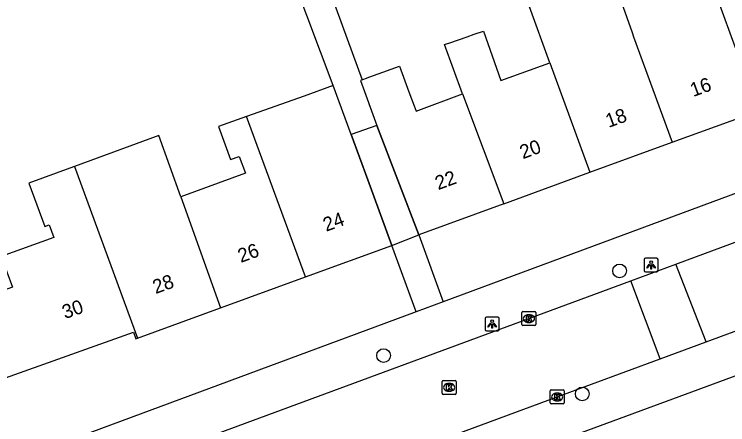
# Model space of a CAD drawing. Extents: x 161258 to 161838, y 380836 to 381727.
# Drawn here: x 161610.9 to 161661.9, y 381472.3 to 381501.6 of the extents above; entities that cross this region are included whole.
import ezdxf

# ---------------------------------------------------------------- set-up
doc = ezdxf.new("R2010")
doc.units = 0
for name, color, linetype in [('IMGEO_Boom', 7, 'Continuous'), ('IMGEO_Kolk', 7, 'Continuous'), ('IMGEO_Lichtpunt', 7, 'Continuous'), ('IMGEO_Pand', 7, 'Continuous'), ('IMGEO_Pand_nummerreeks', 7, 'Continuous'), ('IMGEO_Pand_overbouw', 7, 'Continuous'), ('IMGEO_Rijbaan_lokaal_open', 7, 'Continuous'), ('IMGEO_Voetpad_open', 7, 'Continuous')]:
    doc.layers.add(name, color=color, linetype=linetype)

msp = doc.modelspace()

# ---------------------------------------------------------------- linework, layer by layer
at = {"layer": 'IMGEO_Boom'}
for centre in [(161654.196, 381483.251), (161637.32, 381477.199), (161651.524, 381474.452)]:
    msp.add_circle(centre, 0.489, dxfattribs=at)
at = {"layer": 'IMGEO_Kolk'}
for p, q in [((161647.209, 381479.417), (161647.209, 381480.269)), ((161647.284, 381480.343), (161648.136, 381480.343)), ((161648.21, 381480.269), (161648.21, 381479.417)), ((161647.697, 381480.123), (161647.722, 381480.123)), ((161648.136, 381479.343), (161647.284, 381479.343)), ((161647.72, 381479.563), (161647.695, 381479.563)), ((161641.505, 381474.497), (161641.505, 381475.349)), ((161641.58, 381475.423), (161642.432, 381475.423)), ((161641.993, 381475.203), (161642.018, 381475.203)), ((161642.506, 381475.349), (161642.506, 381474.497)), ((161642.016, 381474.643), (161641.991, 381474.643)), ((161649.233, 381473.813), (161649.233, 381474.665)), ((161649.308, 381474.739), (161650.16, 381474.739)), ((161650.234, 381474.665), (161650.234, 381473.813)), ((161642.432, 381474.423), (161641.58, 381474.423)), ((161649.721, 381474.519), (161649.746, 381474.519)), ((161650.16, 381473.739), (161649.308, 381473.739)), ((161649.744, 381473.959), (161649.719, 381473.959))]:
    msp.add_line(p, q, dxfattribs=at)
for points in [[(161647.209, 381479.417), (161647.209, 381480.269)], [(161647.284, 381480.343), (161648.136, 381480.343)], [(161648.21, 381480.269), (161648.21, 381479.417)], [(161647.53, 381480.043), (161647.653, 381480.043), (161647.653, 381479.892), (161647.783, 381480.043), (161647.947, 381480.043), (161647.801, 381479.892), (161647.954, 381479.643), (161647.802, 381479.643), (161647.717, 381479.807), (161647.653, 381479.74), (161647.653, 381479.643), (161647.53, 381479.643), (161647.53, 381480.043)], [(161648.136, 381479.343), (161647.284, 381479.343)], [(161641.505, 381474.497), (161641.505, 381475.349)], [(161641.58, 381475.423), (161642.432, 381475.423)], [(161641.826, 381475.123), (161641.949, 381475.123), (161641.949, 381474.972), (161642.079, 381475.123), (161642.243, 381475.123), (161642.097, 381474.972), (161642.25, 381474.723), (161642.098, 381474.723), (161642.013, 381474.887), (161641.949, 381474.82), (161641.949, 381474.723), (161641.826, 381474.723), (161641.826, 381475.123)], [(161642.506, 381475.349), (161642.506, 381474.497)], [(161649.233, 381473.813), (161649.233, 381474.665)], [(161649.308, 381474.739), (161650.16, 381474.739)], [(161650.234, 381474.665), (161650.234, 381473.813)], [(161642.432, 381474.423), (161641.58, 381474.423)], [(161649.554, 381474.439), (161649.677, 381474.439), (161649.677, 381474.288), (161649.807, 381474.439), (161649.971, 381474.439), (161649.825, 381474.288), (161649.978, 381474.039), (161649.826, 381474.039), (161649.741, 381474.203), (161649.677, 381474.136), (161649.677, 381474.039), (161649.554, 381474.039), (161649.554, 381474.439)], [(161650.16, 381473.739), (161649.308, 381473.739)]]:
    msp.add_lwpolyline(points, dxfattribs=at)
for centre, start, end in [((161647.286, 381480.267), 91.552, 178.448), ((161647.286, 381480.267), 91.552, 178.448), ((161648.134, 381480.267), 1.552, 88.448), ((161648.134, 381480.267), 1.552, 88.448), ((161647.286, 381479.419), 181.552, 268.448), ((161647.286, 381479.419), 181.552, 268.448), ((161648.134, 381479.419), 271.552, 358.448), ((161648.134, 381479.419), 271.552, 358.448), ((161641.582, 381475.347), 91.552, 178.448), ((161641.582, 381475.347), 91.552, 178.448), ((161642.43, 381475.347), 1.552, 88.448), ((161642.43, 381475.347), 1.552, 88.448), ((161649.31, 381474.663), 91.552, 178.448), ((161649.31, 381474.663), 91.552, 178.448), ((161650.158, 381474.663), 1.552, 88.448), ((161650.158, 381474.663), 1.552, 88.448), ((161641.582, 381474.499), 181.552, 268.448), ((161641.582, 381474.499), 181.552, 268.448), ((161642.43, 381474.499), 271.552, 358.448), ((161642.43, 381474.499), 271.552, 358.448), ((161649.31, 381473.815), 181.552, 268.448), ((161649.31, 381473.815), 181.552, 268.448), ((161650.158, 381473.815), 271.552, 358.448), ((161650.158, 381473.815), 271.552, 358.448)]:
    msp.add_arc(centre, 0.0765, start, end, dxfattribs=at)
for centre, major_axis, ratio, start_param, end_param in [((161647.696, 381479.843), (-0.387, 0.002), 0.722429, 4.712389, 7.853982), ((161647.721, 381479.843), (-0.39, 0.002), 0.717154, 1.570796, 4.712389), ((161641.992, 381474.923), (-0.387, 0.002), 0.722429, 4.712389, 7.853982), ((161642.017, 381474.923), (-0.39, 0.002), 0.717154, 1.570796, 4.712389), ((161649.72, 381474.239), (-0.387, 0.002), 0.722429, 4.712389, 7.853982), ((161649.745, 381474.239), (-0.39, 0.002), 0.717154, 1.570796, 4.712389)]:
    msp.add_ellipse(centre, major_axis=major_axis, ratio=ratio, start_param=start_param, end_param=end_param, dxfattribs=at)
at = {"layer": 'IMGEO_Lichtpunt'}
for p, q in [((161655.945, 381484.077), (161655.945, 381483.27)), ((161655.945, 381484.077), (161655.945, 381483.27)), ((161656.847, 381484.172), (161656.039, 381484.172)), ((161656.847, 381484.172), (161656.039, 381484.172)), ((161656.941, 381483.27), (161656.941, 381484.077)), ((161656.941, 381483.27), (161656.941, 381484.077)), ((161656.039, 381483.176), (161656.847, 381483.176)), ((161656.039, 381483.176), (161656.847, 381483.176)), ((161644.583, 381479.859), (161644.583, 381479.052)), ((161644.583, 381479.859), (161644.583, 381479.052)), ((161645.485, 381479.954), (161644.677, 381479.954)), ((161645.485, 381479.954), (161644.677, 381479.954)), ((161645.579, 381479.052), (161645.579, 381479.859)), ((161645.579, 381479.052), (161645.579, 381479.859)), ((161644.677, 381478.958), (161645.485, 381478.958)), ((161644.677, 381478.958), (161645.485, 381478.958))]:
    msp.add_line(p, q, dxfattribs=at)
for points in [[(161656.319, 381483.741), (161656.358, 381483.713), (161656.17, 381483.451), (161656.132, 381483.478), (161656.319, 381483.741)], [(161656.531, 381483.713), (161656.569, 381483.74), (161656.756, 381483.478), (161656.717, 381483.45), (161656.531, 381483.713)], [(161656.421, 381483.693), (161656.468, 381483.693), (161656.468, 381483.371), (161656.421, 381483.371), (161656.421, 381483.693)], [(161644.957, 381479.523), (161644.996, 381479.495), (161644.808, 381479.233), (161644.77, 381479.26), (161644.957, 381479.523)], [(161645.059, 381479.475), (161645.106, 381479.475), (161645.106, 381479.153), (161645.059, 381479.153), (161645.059, 381479.475)], [(161645.169, 381479.495), (161645.207, 381479.522), (161645.394, 381479.26), (161645.355, 381479.232), (161645.169, 381479.495)]]:
    msp.add_lwpolyline(points, dxfattribs=at)
for centre in [(161656.444, 381483.875), (161645.082, 381479.657)]:
    msp.add_circle(centre, 0.0994, dxfattribs=at)
for centre, start, end in [((161656.039, 381484.077), 90, 180), ((161656.039, 381484.077), 90, 180), ((161656.847, 381484.077), 0, 90), ((161656.847, 381484.077), 0, 90), ((161656.039, 381483.27), 180, 270), ((161656.039, 381483.27), 180, 270), ((161656.847, 381483.27), 270, 0), ((161656.847, 381483.27), 270, 360), ((161644.677, 381479.859), 90, 180), ((161644.677, 381479.859), 90, 180), ((161645.485, 381479.859), 0, 90), ((161645.485, 381479.859), 0, 90), ((161644.677, 381479.052), 180, 270), ((161644.677, 381479.052), 180, 270), ((161645.485, 381479.052), 270, 0), ((161645.485, 381479.052), 270, 360)]:
    msp.add_arc(centre, 0.0946, start, end, dxfattribs=at)
at = {"layer": 'IMGEO_Pand'}
for points in [[(161664.137, 381494.711), (161662.204, 381500), (161660.262, 381505.316)], [(161649.21, 381498.143), (161647.757, 381502.15), (161653.689, 381504.271), (161653.824, 381503.89)], [(161653.824, 381503.89), (161655.082, 381500.309), (161655.194, 381500), (161657.945, 381492.45)], [(161642.967, 381495.911), (161641.673, 381499.439), (161641.81, 381499.486), (161642.064, 381499.574), (161643.29, 381500), (161643.806, 381500.179), (161644.469, 381500.409), (161645.7, 381496.862), (161649.21, 381498.143)], [(161649.21, 381498.143), (161652.072, 381490.305)], [(161635.789, 381496.926), (161636.026, 381497.012), (161636.326, 381497.122), (161637.871, 381497.685), (161638.463, 381497.901), (161639.134, 381496.066), (161639.503, 381495.057), (161639.639, 381494.685), (161642.967, 381495.911)], [(161633.723, 381496.514), (161631.64, 381495.753), (161627.513, 381494.302)], [(161637.901, 381485.076), (161636.185, 381489.773), (161635.003, 381493.009), (161633.723, 381496.514)], [(161635.789, 381496.926), (161635.661, 381496.879), (161636.835, 381493.664), (161639.84, 381485.837)], [(161642.967, 381495.911), (161645.926, 381488.06)], [(161657.945, 381492.45), (161664.137, 381494.711)], [(161627.513, 381494.302), (161625.516, 381493.573), (161626.379, 381491.211), (161627.002, 381491.439), (161627.442, 381490.234), (161622.82, 381488.545)], [(161631.731, 381482.822), (161627.513, 381494.302)], [(161622.82, 381488.545), (161621.256, 381492.929), (161615.229, 381490.728), (161615.228, 381490.728)], [(161652.072, 381490.305), (161657.945, 381492.45)], [(161615.228, 381490.728), (161614.359, 381490.41), (161613.908, 381490.245), (161611.962, 381489.535), (161613.099, 381486.438), (161613.409, 381486.551), (161613.737, 381485.653), (161609.984, 381484.283), (161610.784, 381482.092), (161608.011, 381481.079)], [(161615.228, 381490.728), (161619.737, 381478.442)], [(161645.926, 381488.06), (161652.072, 381490.305)], [(161622.82, 381488.545), (161625.653, 381480.602)], [(161645.926, 381488.06), (161639.84, 381485.837)], [(161631.731, 381482.822), (161637.901, 381485.076)], [(161625.653, 381480.602), (161631.731, 381482.822)], [(161619.737, 381478.442), (161625.653, 381480.602)], [(161609.959, 381475.49), (161619.445, 381478.863), (161619.615, 381478.397), (161619.737, 381478.442)]]:
    msp.add_lwpolyline(points, dxfattribs=at)
at = {"layer": 'IMGEO_Pand_overbouw'}
msp.add_lwpolyline([(161636.835, 381493.664), (161635.003, 381493.009), (161636.185, 381489.773), (161637.901, 381485.076), (161639.84, 381485.837)], close=True, dxfattribs=at)
at = {"layer": 'IMGEO_Rijbaan_lokaal_open'}
for points in [[(161658.225, 381483.74), (161671.265, 381488.572), (161693.452, 381496.782), (161725.523, 381508.66)], [(161660.386, 381478.179), (161666.398, 381480.402), (161670.065, 381481.78), (161673.091, 381482.875), (161690.547, 381489.321), (161692.364, 381489.984)], [(161654.992, 381482.542), (161658.225, 381483.74)], [(161660.386, 381478.179), (161658.225, 381483.74)], [(161615.861, 381468.083), (161616.105, 381468.173), (161623.814, 381471.02), (161647.71, 381479.843), (161654.992, 381482.542)], [(161657.089, 381476.959), (161654.992, 381482.542)], [(161657.089, 381476.959), (161660.386, 381478.179)], [(161619.919, 381463.183), (161625.703, 381465.347), (161649.734, 381474.239), (161657.089, 381476.959)]]:
    msp.add_lwpolyline(points, dxfattribs=at)
at = {"layer": 'IMGEO_Voetpad_open'}
for points in [[(161634.362, 381508.551), (161631.436, 381507.466), (161632.385, 381504.866), (161632.83, 381505.029), (161635.789, 381496.926)], [(161704.512, 381504.387), (161692.684, 381500), (161641.589, 381481.048)], [(161633.723, 381496.514), (161630.927, 381503.955), (161630.765, 381503.894)], [(161692.567, 381486.83), (161622.485, 381460.994)], [(161639.84, 381485.837), (161641.589, 381481.048)], [(161639.66, 381480.333), (161637.901, 381485.076)], [(161641.589, 381481.048), (161639.66, 381480.333)], [(161639.66, 381480.333), (161615.03, 381471.197), (161614.726, 381471.084)]]:
    msp.add_lwpolyline(points, dxfattribs=at)

# ---------------------------------------------------------------- texts
at = {"layer": 'IMGEO_Pand_nummerreeks'}
for s, rotation, p in [('16', 20.065, (161659.456, 381495.684)), ('18', 20.065, (161653.41, 381493.476)), ('20', 20.065, (161647.275, 381491.235)), ('22', 20.065, (161641.222, 381489.024)), ('24', 20.0648, (161633.212, 381486.046)), ('26', 20.065, (161627.117, 381483.819)), ('28', 20.065, (161621.025, 381481.594)), ('30', 19.5722, (161614.549, 381479.797))]:
    msp.add_text(s, height=1, rotation=rotation, dxfattribs=at).set_placement(p)

doc.saveas('drawing.dxf')
